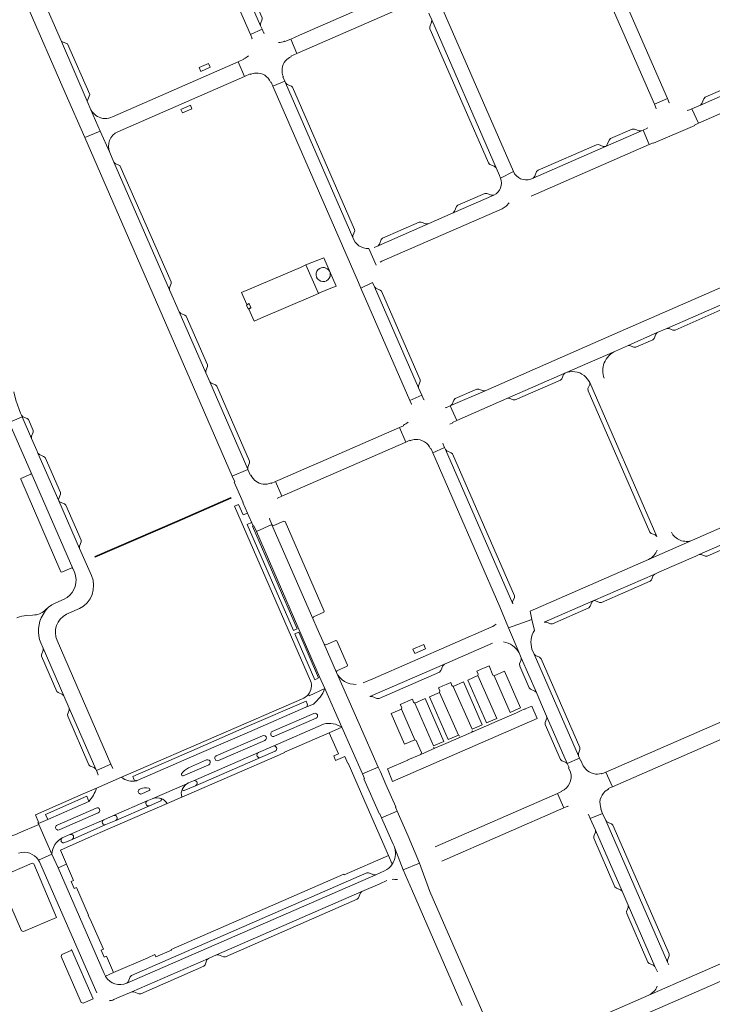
# Model space of a CAD drawing. Header units: metres. Extents: x 166325 to 190320, y 381923 to 404576.
# Tile 340 of 656: x 175298 to 175560, y 387987 to 388359. Entities that reach past the tile are written whole.
import ezdxf

# ---------------------------------------------------------------- set-up
doc = ezdxf.new("R2010")
doc.units = ezdxf.units.M
for name, color, linetype, lineweight in [('B-WE-VH-VERHARDING_ASFALT-GV', 8, 'Continuous', 18), ('B-WE-VH-VERHARDING_BETON-GV', 8, 'Continuous', 18), ('B-WE-VH-VERHARDING_BETONSTRAATSTEEN-GV', 8, 'Continuous', 18), ('B-WE-VH-VERHARDING_STRAATBAKSTEEN-GV', 8, 'Continuous', 18)]:
    doc.layers.add(name, color=color, linetype=linetype, lineweight=lineweight)

msp = doc.modelspace()

# ---------------------------------------------------------------- linework, layer by layer
at = {"layer": 'B-WE-VH-VERHARDING_ASFALT-GV', "flags": 128}
for points in [[(175504.884, 388390.696), (175518.952, 388396.856), (175571.812, 388419.899), (175569.388, 388425.385), (175403.918, 388353.18), (175400.559, 388351.711), (175402.906, 388346.211), (175403.78, 388346.598), (175444.821, 388364.535), (175459.96, 388371.117)], [(175313.995, 388350.744), (175306.822, 388367.238), (175300.915, 388364.657), (175315.414, 388331.462), (175322.801, 388314.526), (175328.674, 388316.985), (175325.164, 388325.058), (175323.773, 388328.256)], [(175354.856, 388257.056), (175333.829, 388305.229), (175332.229, 388308.903), (175328.674, 388316.985), (175322.801, 388314.526), (175363.888, 388220.335), (175378.479, 388186.795), (175384.405, 388189.262), (175384.362, 388189.358), (175369.973, 388222.403), (175368.503, 388225.738), (175358.468, 388248.744)], [(175406.321, 388266.451), (175405.585, 388266.137), (175404.231, 388265.559), (175381.998, 388256.066), (175383.977, 388251.6), (175384.759, 388251.958), (175384.86, 388251.768), (175385.458, 388250.366), (175385.548, 388250.168), (175384.77, 388249.829), (175386.821, 388245.312), (175389.307, 388246.379), (175409.059, 388254.86), (175411.024, 388255.704)], [(175432.177, 388258.191), (175431.478, 388259.83), (175427.095, 388257.745), (175445.597, 388215.325), (175450.03, 388217.295), (175448.79, 388220.086)], [(175444.034, 388199.599), (175441.661, 388205.116), (175409.981, 388191.336), (175408.452, 388190.671), (175396.596, 388185.514), (175394.789, 388184.728), (175397.179, 388179.179)], [(175413.167, 388123.335), (175410.552, 388129.328), (175408.924, 388133.058), (175393.501, 388168.404), (175393.469, 388168.475), (175387.609, 388165.828), (175411.498, 388111.082), (175413.476, 388106.584), (175419.899, 388091.982), (175427.644, 388074.372), (175433.604, 388076.985), (175426.369, 388093.308), (175417.807, 388112.649)], [(175481.344, 388113.116), (175477.41, 388111.367), (175483.45, 388097.565), (175485.375, 388098.4), (175487.382, 388099.271)], [(175471.285, 388111.478), (175467.434, 388109.801), (175474.517, 388093.641), (175478.361, 388095.316)], [(175465.783, 388109.082), (175461.921, 388107.38), (175469.038, 388091.24), (175472.882, 388092.952)], [(175451.328, 388102.792), (175447.468, 388101.109), (175454.539, 388084.936), (175458.385, 388086.629)], [(175456.805, 388105.166), (175452.965, 388103.49), (175460.051, 388087.338), (175463.892, 388089.009)], [(175442.373, 388098.883), (175438.496, 388097.198), (175443.535, 388085.613), (175447.487, 388087.286)], [(175444.899, 388050.889), (175440.78, 388060.352), (175434.912, 388057.8), (175439.283, 388047.842), (175439.62, 388047.102), (175439.873, 388046.329), (175443.033, 388038.234), (175449.168, 388040.671)], [(175303.587, 388040.469), (175302.953, 388040.719), (175290.596, 388035.397), (175290.363, 388034.734), (175298.968, 388015.182), (175299.628, 388014.918), (175312.19, 388020.27)]]:
    msp.add_lwpolyline(points, close=True, dxfattribs=at)
for points in [[(175366.571, 388396.493), (175385.334, 388353.492), (175389.778, 388355.418), (175389.196, 388356.716), (175372.553, 388394.863)], [(175511.438, 388387.888), (175512.296, 388385.919), (175537.912, 388327.133), (175542.786, 388329.252), (175516.276, 388390.012)], [(175452.718, 388361.528), (175453.023, 388360.818), (175453.827, 388358.941), (175478.126, 388303.106), (175479.389, 388300.201), (175479.793, 388299.273), (175484.635, 388301.69), (175457.314, 388364.495)], [(175606.387, 388349.215), (175599.779, 388346.287), (175585.355, 388339.966), (175585.31, 388339.947), (175555.251, 388326.809), (175552.054, 388325.406), (175554.491, 388319.929), (175608.529, 388343.531)], [(175383.123, 388337.595), (175380.698, 388343.102), (175333.263, 388322.371), (175332.602, 388322.082)], [(175335.301, 388316.761), (175383.123, 388337.595)], [(175398.601, 388335.154), (175398.295, 388335.869), (175393.855, 388333.937), (175426.168, 388259.871), (175427.095, 388257.745), (175431.478, 388259.83)], [(175424.065, 388276.869), (175398.601, 388335.154)], [(175543.643, 388327.776), (175543.488, 388327.706), (175542.786, 388329.252), (175537.912, 388327.133), (175538.592, 388325.549), (175538.422, 388325.478)], [(175325.164, 388325.058), (175328.674, 388316.985), (175332.229, 388308.903)], [(175535.198, 388318.269), (175535.25, 388318.117), (175533.606, 388317.363), (175535.969, 388311.863), (175537.526, 388312.514), (175537.594, 388312.364), (175553.137, 388319.113), (175553.067, 388319.278), (175554.491, 388319.929), (175552.054, 388325.406)], [(175552.054, 388325.406), (175550.477, 388324.725), (175550.387, 388324.888)], [(175535.969, 388311.863), (175533.606, 388317.363), (175532.973, 388317.09), (175519.475, 388311.198), (175519.453, 388311.189), (175492.128, 388299.259), (175491.205, 388298.872)], [(175491.318, 388292.4), (175535.969, 388311.863)], [(175484.635, 388301.69), (175479.793, 388299.273)], [(175477.262, 388292.784), (175461.884, 388286.088), (175452.466, 388281.983), (175433.539, 388273.677), (175432.133, 388273.087)], [(175434.295, 388267.52), (175435.041, 388267.845), (175480.388, 388287.607), (175481.977, 388288.597), (175483.104, 388289.915)], [(175629.506, 388287.066), (175573.379, 388262.471), (175523.01, 388240.466), (175473.957, 388218.972), (175461.019, 388213.376), (175460.793, 388213.281), (175463.263, 388207.785), (175482.232, 388216.103), (175504.11, 388225.687), (175523.159, 388233.986), (175527.765, 388236.002), (175538.968, 388240.926), (175542.632, 388242.523), (175564.5, 388252.079)], [(175432.785, 388266.412), (175430.062, 388272.638)], [(175523.159, 388233.986), (175504.11, 388225.687)], [(175513.461, 388222.069), (175538.806, 388164.051)], [(175312.982, 388177.478), (175312.976, 388177.491), (175305.153, 388195.464), (175304.735, 388196.405), (175302.703, 388200.981), (175299.15, 388209.117), (175294.254, 388206.961), (175302.575, 388188.032), (175318.338, 388151.929), (175318.959, 388150.499), (175319.194, 388149.825), (175319.368, 388149.132)], [(175458.997, 388196.818), (175458.685, 388197.539), (175454.26, 388195.593), (175479.594, 388137.487), (175482.859, 388129.527), (175491.65, 388132.713), (175490.929, 388135.786)], [(175484.405, 388138.523), (175458.997, 388196.818)], [(175553.525, 388156.608), (175554.758, 388157.147), (175573.245, 388165.303), (175573.254, 388165.307), (175596.354, 388175.407), (175593.956, 388180.852), (175552.292, 388162.557), (175535.697, 388155.346), (175490.929, 388135.786), (175491.65, 388132.713), (175492.635, 388128.517)], [(175325.352, 388149.249), (175320.866, 388159.501), (175312.982, 388177.478)], [(175535.697, 388155.346), (175552.292, 388162.557)], [(175496.329, 388131.674), (175514.804, 388139.726), (175514.826, 388139.735), (175538.004, 388149.829), (175539.833, 388150.628), (175553.525, 388156.608)], [(175690.223, 388149.426), (175632.512, 388124.262), (175519.608, 388075.066), (175522.042, 388069.54), (175563.24, 388087.523), (175583.122, 388096.205), (175623.455, 388113.778)], [(175315, 388140.296), (175311.866, 388138.896), (175310.432, 388138.218), (175309.145, 388137.289), (175307.963, 388136.028), (175307.054, 388134.558)], [(175315.874, 388134.622), (175316.793, 388135.022), (175319.963, 388136.402), (175320.782, 388136.758)], [(175486.792, 388120.069), (175482.859, 388129.527), (175479.594, 388137.487)], [(175492.635, 388128.517), (175491.65, 388132.713), (175482.859, 388129.527), (175486.792, 388120.069), (175487.613, 388118.263), (175493.336, 388105.122), (175494.932, 388101.464), (175497.211, 388096.236), (175504.907, 388078.295), (175509.579, 388080.365), (175509.196, 388081.244), (175492.471, 388119.608)], [(175476.49, 388129.861), (175431.597, 388110.312), (175427.884, 388108.718)], [(175306.224, 388123.811), (175307.082, 388121.854), (175314.957, 388103.839), (175316.966, 388099.246), (175326.995, 388076.204), (175327.227, 388075.655), (175332.687, 388078.047), (175312.346, 388124.766)], [(175430.504, 388103.582), (175458.595, 388115.771), (175476.785, 388123.698)], [(175492.471, 388119.608), (175491.656, 388121.426)], [(175477.41, 388111.367), (175476.935, 388111.714), (175475.452, 388115.136), (175473.766, 388114.409), (175472.527, 388113.874), (175470.859, 388113.155), (175471.387, 388112.042), (175471.285, 388111.478), (175478.361, 388095.316), (175478.379, 388095.324)], [(175417.807, 388112.649), (175426.369, 388093.308)], [(175483.45, 388097.565), (175477.41, 388111.367)], [(175461.921, 388107.38), (175461.425, 388107.713), (175461.013, 388108.867), (175459.285, 388108.111), (175458.064, 388107.577), (175456.389, 388106.845), (175456.916, 388105.765), (175456.805, 388105.166), (175463.892, 388089.009)], [(175469.038, 388091.24), (175461.921, 388107.38)], [(175447.468, 388101.109), (175446.964, 388101.446), (175446.519, 388102.559), (175444.841, 388101.825), (175443.608, 388101.285), (175441.923, 388100.547), (175442.47, 388099.459), (175442.373, 388098.883), (175447.487, 388087.286), (175447.959, 388086.997), (175448.734, 388085.214), (175449.93, 388082.464), (175449.711, 388081.768), (175455.044, 388084.091)], [(175454.539, 388084.936), (175447.468, 388101.109)], [(175478.564, 388094.336), (175484.009, 388096.707)], [(175464.097, 388088.034), (175469.576, 388090.421)], [(175503.703, 388061.549), (175501.306, 388067.059), (175455.16, 388046.884)], [(175457.612, 388041.424), (175503.703, 388061.549)], [(175519.498, 388056.761), (175518.323, 388059.496), (175513.704, 388057.508), (175515.623, 388053.133), (175525.706, 388030.084), (175527.986, 388024.808), (175538.09, 388001.747), (175539.005, 387999.663)], [(175305.315, 388041.852), (175310.422, 388044.164), (175305.476, 388055.347), (175297.759, 388051.982), (175296.747, 388051.508), (175294.16, 388050.71)], [(175543.295, 388002.3), (175542.843, 388003.307), (175519.498, 388056.761)], [(175444.899, 388050.889), (175449.168, 388040.671), (175453.131, 388030.025)], [(175446.524, 388030.165), (175443.033, 388038.234), (175439.873, 388046.329)], [(175330.692, 387997.91), (175330.618, 387998.065), (175330.108, 387999.127), (175312.73, 388038.954), (175310.422, 388044.164), (175305.315, 388041.852), (175305.506, 388041.531), (175305.679, 388041.2), (175327.336, 387991.775)], [(175478.261, 387972.387), (175453.131, 388030.025), (175449.168, 388040.671), (175443.033, 388038.234), (175446.524, 388030.165), (175465.316, 387987.003)], [(175436.023, 388037.78), (175432.714, 388036.309), (175338.666, 387995.383)], [(175333.831, 387989.206), (175334.971, 387989.707), (175340.544, 387992.156), (175369.518, 388004.784), (175372.579, 388006.14), (175427.475, 388030.037), (175434.212, 388032.973)], [(175434.212, 388032.973), (175436.915, 388034.151)], [(175558.719, 387994.319), (175561.014, 387995.321), (175579.063, 388003.198), (175579.117, 388003.222), (175596.849, 388010.726), (175594.363, 388016.443), (175553.091, 387998.411), (175535.74, 387990.84), (175487.738, 387969.857)], [(175535.74, 387990.84), (175553.091, 387998.411)], [(175490.708, 387964.671), (175491.273, 387964.914), (175498.275, 387967.931), (175500.042, 387968.702), (175513, 387974.36), (175514.783, 387975.138), (175528.438, 387981.099), (175530.186, 387981.863), (175558.719, 387994.319)]]:
    msp.add_lwpolyline(points, dxfattribs=at)
at = {"layer": 'B-WE-VH-VERHARDING_ASFALT-GV'}
for points in [[(175329.63, 388321.784, -0.2449614), (175325.164, 388325.058)], [(175332.602, 388322.082, -0.1265241), (175329.63, 388321.784)], [(175332.229, 388308.903, -0.4090673), (175335.301, 388316.761)], [(175479.793, 388299.273, -0.4033588), (175477.262, 388292.784)], [(175491.205, 388298.872, -0.3883991), (175484.635, 388301.69)], [(175430.062, 388272.638, -0.3376479), (175424.065, 388276.869)], [(175518.975, 388229.476, -0.1914033), (175523.159, 388233.986)], [(175518.888, 388223.694, -0.1790049), (175518.975, 388229.476)], [(175504.11, 388225.687, -0.2720483), (175511.357, 388224.722)], [(175511.357, 388224.722, -0.1191823), (175513.461, 388222.069)], [(175547.581, 388162.618, -0.1774535), (175544.293, 388165.608)], [(175552.292, 388162.557, -0.1887059), (175547.581, 388162.618)], [(175538.971, 388158.889, -0.1896727), (175535.697, 388155.346)], [(175319.368, 388149.132, -0.3430072), (175315, 388140.296)], [(175320.782, 388136.758, 0.4011709), (175325.352, 388149.249)], [(175307.054, 388134.558, 0.2373731), (175306.224, 388123.811)], [(175312.346, 388124.766, -0.3944281), (175315.874, 388134.622)], [(175478.127, 388130.964, -0.0828362), (175476.49, 388129.861)], [(175491.656, 388121.426, -0.2212737), (175492.635, 388128.517)], [(175480.901, 388124.213, -0.2406722), (175486.792, 388120.069)], [(175425.267, 388108.175, -0.2964789), (175417.807, 388112.649)], [(175469.576, 388090.421, -0.4084996), (175468.931, 388090.68)], [(175463.892, 388089.009, -0.3088059), (175464.367, 388088.674)], [(175455.044, 388084.091, -0.369016), (175454.452, 388084.403)], [(175439.873, 388046.329, -0.2144079), (175438.906, 388040.336)], [(175297.849, 388044.545, -0.3407725), (175305.315, 388041.852)], [(175438.895, 388034.587, -0.066132), (175440.921, 388034.491)], [(175338.666, 387995.383, -0.3711569), (175330.692, 387997.91)], [(175538.984, 387994.27, -0.1774007), (175535.74, 387990.84)], [(175331.987, 387988.817, 0.094802), (175333.831, 387989.206)]]:
    msp.add_lwpolyline(points, format="xyb", dxfattribs=at)
at = {"layer": 'B-WE-VH-VERHARDING_BETON-GV', "flags": 128}
for points in [[(175370.193, 388341.113), (175369.583, 388342.46), (175366.005, 388340.925), (175366.603, 388339.524)], [(175362.674, 388326.723), (175359.087, 388325.176), (175359.685, 388323.809), (175363.269, 388325.334)], [(175384.86, 388251.768), (175383.876, 388251.324), (175384.461, 388249.935), (175385.458, 388250.366)], [(175450.782, 388123.266), (175446.688, 388121.5), (175447.452, 388119.816), (175451.508, 388121.587)]]:
    msp.add_lwpolyline(points, close=True, dxfattribs=at)
at = {"layer": 'B-WE-VH-VERHARDING_BETONSTRAATSTEEN-GV', "flags": 128}
for points in [[(175373.113, 388394.332), (175372.553, 388394.863), (175389.196, 388356.716), (175389.208, 388357.495), (175389.855, 388359.166), (175389.828, 388359.772), (175375.21, 388393.245), (175374.745, 388393.72)], [(175453.827, 388358.941), (175453.775, 388358.03), (175453.149, 388356.289), (175453.164, 388355.518), (175453.745, 388354.186), (175475.204, 388304.962), (175475.51, 388304.656), (175475.744, 388304.422), (175477.45, 388303.71), (175478.126, 388303.106)], [(175313.995, 388350.744), (175323.773, 388328.256), (175324.672, 388330.768), (175316.331, 388349.891)], [(175399.175, 388334.592), (175398.601, 388335.154), (175424.065, 388276.869), (175424.054, 388277.642), (175424.727, 388279.306), (175424.704, 388279.905), (175401.28, 388333.52), (175400.83, 388333.95)], [(175334.412, 388304.669), (175333.829, 388305.229), (175354.856, 388257.056), (175354.858, 388257.851), (175355.49, 388259.489), (175355.477, 388260.091), (175336.022, 388304.034)], [(175477.262, 388292.784), (175476.371, 388292.809), (175474.589, 388293.438), (175473.837, 388293.406), (175463.701, 388289.023), (175463.191, 388288.468), (175462.466, 388286.769), (175461.884, 388286.088)], [(175452.466, 388281.983), (175451.588, 388281.995), (175449.825, 388282.648), (175449.068, 388282.604), (175435.281, 388276.624), (175434.757, 388276.09), (175434.053, 388274.355), (175433.539, 388273.677)], [(175413.088, 388269.209), (175406.321, 388266.451), (175411.024, 388255.704), (175411.142, 388255.755), (175414.42, 388257.162), (175417.736, 388258.499)], [(175432.776, 388257.648), (175432.177, 388258.191), (175448.79, 388220.086), (175448.811, 388220.893), (175449.475, 388222.529), (175449.44, 388223.126), (175434.852, 388256.612), (175434.398, 388257.003)], [(175563.886, 388251.502), (175564.5, 388252.079), (175542.632, 388242.523), (175543.448, 388242.509), (175544.898, 388241.871), (175545.682, 388241.877), (175562.767, 388249.37), (175563.298, 388249.95)], [(175359.057, 388248.198), (175358.468, 388248.744), (175368.503, 388225.738), (175368.507, 388226.546), (175369.15, 388228.177), (175369.133, 388228.818), (175361.147, 388247.146), (175360.648, 388247.514)], [(175538.43, 388240.334), (175538.968, 388240.926), (175527.765, 388236.002), (175528.555, 388236.015), (175530.091, 388235.382), (175530.865, 388235.394), (175537.267, 388238.187), (175537.804, 388238.736)], [(175503.573, 388225.109), (175504.11, 388225.687), (175482.232, 388216.103), (175483.063, 388216.131), (175484.588, 388215.505), (175485.353, 388215.508), (175502.463, 388222.999), (175502.964, 388223.539)], [(175370.527, 388221.858), (175369.973, 388222.403), (175384.362, 388189.358), (175384.4, 388190.121), (175385.046, 388191.771), (175385.02, 388192.384), (175372.639, 388220.759), (175372.192, 388221.182)], [(175513.461, 388222.069), (175513.456, 388221.295), (175512.801, 388219.794), (175512.841, 388218.999), (175536.123, 388165.617), (175536.691, 388165.108), (175538.221, 388164.578), (175538.806, 388164.051)], [(175473.957, 388218.972), (175473.184, 388219.011), (175471.642, 388219.633), (175470.868, 388219.641), (175462.616, 388216.022), (175462.128, 388215.492), (175461.542, 388213.942), (175461.019, 388213.376)], [(175301.552, 388208.105), (175301.088, 388208.553), (175299.468, 388209.192), (175298.871, 388209.755), (175299.15, 388209.117), (175302.703, 388200.981), (175302.71, 388201.797), (175303.344, 388203.409), (175303.339, 388204.053)], [(175459.559, 388196.285), (175458.997, 388196.818), (175484.405, 388138.523), (175484.37, 388139.315), (175485.028, 388140.967), (175485.049, 388141.547), (175461.654, 388195.179), (175461.207, 388195.601)], [(175302.575, 388188.032), (175302.461, 388187.482), (175298.714, 388185.818), (175298.625, 388185.566), (175313.812, 388150.661), (175314.092, 388150.558), (175317.875, 388152.218), (175318.338, 388151.929)], [(175357.677, 388169.579), (175378.12, 388178.45), (175378.009, 388178.738), (175357.522, 388169.826), (175326.618, 388156.41), (175326.738, 388156.151)], [(175384.164, 388168.523), (175385.779, 388169.221), (175386.367, 388167.954), (175386.201, 388167.879), (175403.055, 388129.189), (175401.597, 388128.566)], [(175403.64, 388127.844), (175411.122, 388110.592), (175409.654, 388109.953), (175402.144, 388127.31)], [(175307.082, 388121.854), (175307.103, 388121.044), (175306.46, 388119.378), (175306.467, 388118.77), (175312.245, 388105.488), (175312.754, 388105.059), (175314.364, 388104.402), (175314.957, 388103.839)], [(175487.613, 388118.263), (175487.613, 388117.458), (175487.02, 388115.876), (175487.029, 388115.077), (175490.633, 388106.834), (175491.166, 388106.32), (175492.75, 388105.674), (175493.336, 388105.122)], [(175493.036, 388119.043), (175492.471, 388119.608), (175509.196, 388081.244), (175509.178, 388082.061), (175509.77, 388083.644), (175509.721, 388084.415), (175495.132, 388117.875), (175494.569, 388118.395)], [(175458.016, 388115.159), (175458.595, 388115.771), (175430.504, 388103.582), (175431.314, 388103.594), (175433.147, 388102.894), (175433.924, 388102.901), (175456.731, 388112.799), (175457.265, 388113.362)], [(175316.966, 388099.246), (175316.956, 388098.472), (175316.339, 388096.825), (175316.36, 388096.164), (175324.292, 388077.864), (175324.798, 388077.319), (175326.401, 388076.765), (175326.995, 388076.204)], [(175497.211, 388096.236), (175497.237, 388095.446), (175496.608, 388093.839), (175496.638, 388093.085), (175502.443, 388079.802), (175502.989, 388079.276), (175504.535, 388078.656), (175504.907, 388078.295)], [(175433.604, 388076.985), (175427.644, 388074.372), (175428.386, 388072.665), (175428.223, 388072.581), (175434.061, 388059.23), (175434.24, 388059.329), (175434.912, 388057.8), (175440.78, 388060.352), (175440.108, 388061.897), (175440.262, 388061.965), (175436.509, 388070.432), (175434.428, 388075.126)], [(175520.108, 388056.192), (175519.498, 388056.761), (175542.843, 388003.307), (175542.801, 388004.124), (175543.45, 388005.681), (175543.421, 388006.444), (175522.219, 388055.029), (175521.651, 388055.547)], [(175515.623, 388053.133), (175515.612, 388052.364), (175515.036, 388050.87), (175515.05, 388050.12), (175522.995, 388031.784), (175523.566, 388031.232), (175525.115, 388030.631), (175525.706, 388030.084)], [(175432.714, 388036.309), (175431.952, 388036.333), (175429.957, 388037.068), (175429.309, 388037.027), (175340.464, 387998.33), (175339.938, 387997.803), (175339.22, 387995.951), (175338.666, 387995.383)], [(175527.986, 388024.808), (175527.991, 388024.013), (175527.402, 388022.436), (175527.435, 388021.707), (175535.417, 388003.393), (175535.961, 388002.85), (175537.501, 388002.26), (175538.09, 388001.747)]]:
    msp.add_lwpolyline(points, close=True, dxfattribs=at)
for points in [[(175390.645, 388353.978), (175390.459, 388353.9), (175389.778, 388355.418), (175385.334, 388353.492), (175386.018, 388351.923), (175385.828, 388351.854)], [(175402.906, 388346.211), (175400.559, 388351.711), (175398.346, 388350.745), (175398.26, 388350.926)], [(175382.854, 388344.229), (175382.923, 388344.074), (175380.698, 388343.102), (175383.123, 388337.595), (175385.323, 388338.553), (175385.393, 388338.377)], [(175400.766, 388345.063), (175400.667, 388345.217), (175402.906, 388346.211)], [(175584.46, 388339.993), (175582.666, 388340.619), (175581.898, 388340.56), (175557.092, 388329.739), (175556.55, 388329.217), (175555.807, 388327.45), (175555.251, 388326.809), (175585.31, 388339.947)], [(175392.996, 388335.39), (175393.184, 388335.469), (175393.855, 388333.937), (175398.295, 388335.869), (175397.628, 388337.416), (175397.812, 388337.485)], [(175532.973, 388317.09), (175532.094, 388317.099), (175530.334, 388317.763), (175529.563, 388317.749), (175521.315, 388314.142), (175520.795, 388313.597), (175520.051, 388311.883)], [(175519.475, 388311.198), (175532.973, 388317.09)], [(175518.582, 388311.22), (175516.802, 388311.865), (175516.051, 388311.832), (175493.973, 388302.195), (175493.43, 388301.677), (175492.698, 388299.919), (175492.128, 388299.259), (175519.453, 388311.189)], [(175293.558, 388208.544), (175294.254, 388206.961), (175299.15, 388209.117), (175298.871, 388209.755), (175298.531, 388210.569), (175297.988, 388211.868), (175296.808, 388215.472), (175296.001, 388218.61)], [(175450.953, 388215.676), (175450.785, 388215.595), (175450.03, 388217.295), (175445.597, 388215.325), (175446.184, 388213.979), (175446.014, 388213.906)], [(175463.263, 388207.785), (175460.793, 388213.281), (175459.181, 388212.605), (175459.105, 388212.759)], [(175443.127, 388205.979), (175443.204, 388205.787), (175441.661, 388205.116), (175444.034, 388199.599), (175445.601, 388200.282), (175445.672, 388200.096)], [(175460.603, 388206.359), (175461.73, 388206.901), (175461.64, 388207.073), (175463.263, 388207.785)], [(175453.394, 388197.055), (175453.597, 388197.114), (175454.26, 388195.593), (175458.685, 388197.539), (175458.018, 388199.083), (175458.179, 388199.131)], [(175307.839, 388193.805), (175307.279, 388194.203), (175305.707, 388194.894), (175305.153, 388195.464), (175312.976, 388177.491)], [(175312.958, 388178.296), (175313.604, 388179.925), (175313.591, 388180.553), (175307.839, 388193.805)], [(175385.576, 388187.123), (175385.395, 388187.036), (175384.405, 388189.262), (175378.479, 388186.795), (175379.438, 388184.589), (175379.274, 388184.501), (175382.625, 388176.793), (175382.535, 388176.785), (175384.243, 388172.85), (175386.367, 388167.954), (175386.637, 388168.056), (175387.609, 388165.828), (175393.469, 388168.475), (175392.507, 388170.68), (175392.663, 388170.783)], [(175397.179, 388179.179), (175394.789, 388184.728), (175393.234, 388184.051), (175393.158, 388184.229)], [(175312.982, 388177.478), (175320.866, 388159.501), (175320.814, 388160.334), (175321.432, 388161.987), (175321.466, 388162.568), (175315.668, 388175.853)], [(175315.668, 388175.853), (175315.212, 388176.309), (175313.577, 388176.909)], [(175386.367, 388167.954), (175384.243, 388172.85), (175382.657, 388172.111), (175380.919, 388176.071), (175379.347, 388175.448), (175408.103, 388109.517)], [(175395.707, 388178.341), (175395.634, 388178.505), (175397.179, 388179.179)], [(175407.263, 388104.446), (175407.528, 388103.922), (175413.476, 388106.584), (175411.498, 388111.082), (175387.609, 388165.828), (175386.637, 388168.056), (175386.367, 388167.954)], [(175573.245, 388165.303), (175554.758, 388157.147), (175555.506, 388157.168), (175557.05, 388156.544), (175557.831, 388156.553), (175571.565, 388162.585)], [(175536.243, 388147.119), (175536.762, 388147.664), (175537.435, 388149.248), (175538.004, 388149.829), (175514.826, 388139.735)], [(175515.622, 388139.719), (175517.169, 388139.117), (175517.951, 388139.115), (175536.243, 388147.119)], [(175514.804, 388139.726), (175496.329, 388131.674), (175497.12, 388131.683), (175498.668, 388131.073), (175499.417, 388131.087), (175513.186, 388137.093)], [(175513.186, 388137.093), (175513.699, 388137.648), (175514.282, 388139.179)], [(175307.054, 388134.558), (175307.963, 388136.028), (175309.145, 388137.289), (175308.023, 388136.334)], [(175304.019, 388134.367), (175303.044, 388134.316), (175300.627, 388134.19), (175299.983, 388134.088), (175299.042, 388133.885), (175298.115, 388133.62), (175297.147, 388133.277)], [(175428.223, 388072.581), (175428.386, 388072.665), (175427.644, 388074.372), (175419.899, 388091.982), (175415.099, 388089.871), (175418.558, 388081.939), (175416.798, 388081.171), (175417.537, 388079.476), (175421.048, 388081.006), (175422.195, 388078.376), (175422.278, 388078.412), (175429.472, 388061.914), (175437.451, 388043.616), (175438.906, 388040.336)], [(175511.041, 388077.477), (175510.167, 388079.518), (175509.981, 388079.446), (175509.579, 388080.365), (175504.907, 388078.295), (175505.087, 388078.121), (175505.68, 388076.794), (175505.525, 388076.703), (175506.212, 388075.065)], [(175333.454, 388076.518), (175333.363, 388076.496), (175332.687, 388078.047), (175327.227, 388075.655), (175327.92, 388074.017), (175327.724, 388073.993)], [(175439.873, 388046.329), (175439.62, 388047.102), (175439.283, 388047.842), (175434.912, 388057.8), (175434.24, 388059.329), (175434.061, 388059.23), (175428.223, 388072.581)], [(175522.042, 388069.54), (175519.608, 388075.066), (175518.05, 388074.387), (175517.985, 388074.565), (175517.228, 388074.389), (175516.454, 388074.315)], [(175519.324, 388067.861), (175519.904, 388068.311), (175520.537, 388068.686), (175520.493, 388068.864), (175522.042, 388069.54)], [(175502.801, 388067.926), (175502.874, 388067.744), (175501.306, 388067.059), (175503.703, 388061.549), (175505.255, 388062.226), (175505.34, 388062.074)], [(175512.853, 388058.995), (175513.03, 388059.046), (175513.704, 388057.508), (175518.323, 388059.496), (175517.655, 388061.051), (175517.824, 388061.13)]]:
    msp.add_lwpolyline(points, dxfattribs=at)
at = {"layer": 'B-WE-VH-VERHARDING_BETONSTRAATSTEEN-GV'}
for points in [[(175398.26, 388350.926, -0.1056635), (175395.94, 388350.421)], [(175384.586, 388345.37, -0.0907984), (175382.854, 388344.229)], [(175397.812, 388337.485, -0.2912881), (175398.611, 388343.485)], [(175398.611, 388343.485, -0.1203433), (175400.766, 388345.063)], [(175385.393, 388338.377, -0.092756), (175387.42, 388338.883)], [(175387.42, 388338.883, -0.3194304), (175392.996, 388335.39)], [(175519.453, 388311.189, -0.2230637), (175518.582, 388311.22)], [(175520.051, 388311.883, -0.2276102), (175519.475, 388311.198)], [(175411.568, 388265.158, -0.4737776), (175415.427, 388263.566)], [(175411.568, 388265.158, 0.6589269), (175411.988, 388260.326)], [(175411.988, 388260.326, 0.6008359), (175415.427, 388263.566)], [(175444.871, 388207.13, -0.0909229), (175443.127, 388205.979)], [(175445.672, 388200.096, -0.091604), (175447.711, 388200.597)], [(175447.711, 388200.597, -0.3183962), (175453.394, 388197.055)], [(175390.166, 388183.766, -0.2649381), (175385.576, 388187.123)], [(175393.158, 388184.229, -0.1340214), (175390.166, 388183.766)], [(175312.976, 388177.491, -0.1917331), (175312.958, 388178.296)], [(175313.577, 388176.909, -0.1975729), (175312.982, 388177.478)], [(175514.282, 388139.179, -0.1970744), (175514.804, 388139.726)], [(175514.826, 388139.735, -0.2082621), (175515.622, 388139.719)], [(175308.023, 388136.334, -0.1681013), (175304.019, 388134.367)], [(175408.103, 388109.517, -0.2639342), (175407.263, 388104.446)], [(175516.454, 388074.315, -0.2870431), (175511.041, 388077.477)], [(175506.212, 388075.065, -0.3886595), (175502.801, 388067.926)], [(175517.824, 388061.13, -0.3252267), (175519.324, 388067.861)]]:
    msp.add_lwpolyline(points, format="xyb", dxfattribs=at)
at = {"layer": 'B-WE-VH-VERHARDING_STRAATBAKSTEEN-GV', "flags": 128}
for points in [[(175393.501, 388168.404), (175408.924, 388133.058), (175409.142, 388133.666), (175413.018, 388135.379), (175413.178, 388135.754), (175398.437, 388169.64), (175398.028, 388169.828), (175394.165, 388168.139)], [(175417.65, 388124.724), (175413.811, 388123.062), (175413.167, 388123.335), (175417.807, 388112.649), (175418.049, 388113.325), (175421.91, 388115.025), (175422.068, 388115.416), (175418, 388124.624)], [(175493.616, 388095.343), (175491.611, 388100.018), (175489.119, 388098.933), (175489.02, 388098.89), (175488.513, 388098.669), (175487.896, 388098.4), (175485.776, 388097.477), (175484.009, 388096.707), (175478.564, 388094.336), (175469.576, 388090.421), (175464.097, 388088.034), (175459.975, 388086.239), (175455.044, 388084.091), (175449.711, 388081.768), (175444.839, 388079.659), (175444.735, 388079.614), (175437.062, 388076.292), (175439.065, 388071.546)], [(175324.406, 388064.023), (175323.58, 388066.002), (175307.983, 388059.126), (175308.806, 388057.18)], [(175315.892, 388040.322), (175312.73, 388038.954), (175330.108, 387999.127), (175330.618, 387998.065), (175333.721, 387999.42), (175331.02, 388005.605), (175330.104, 388005.205), (175328.943, 388007.863), (175329.86, 388008.263), (175325.409, 388018.453), (175325.317, 388018.413), (175324.157, 388021.071), (175324.248, 388021.111), (175319.709, 388031.503), (175318.793, 388031.103), (175317.632, 388033.76), (175318.558, 388034.165)], [(175425.682, 388027.065), (175426.227, 388027.602), (175426.966, 388029.479), (175427.475, 388030.037), (175372.579, 388006.14), (175373.362, 388006.144), (175375.227, 388005.41), (175375.982, 388005.377)], [(175317.843, 388008.177), (175317.639, 388007.704), (175314.187, 388006.189), (175313.921, 388005.519), (175321.108, 387989.057), (175321.514, 387988.127), (175322.18, 387987.897), (175325.956, 387989.513)], [(175367.723, 388001.805), (175368.247, 388002.373), (175368.946, 388004.218), (175369.518, 388004.784), (175340.544, 387992.156), (175341.328, 387992.154), (175343.189, 387991.419), (175343.946, 387991.436)]]:
    msp.add_lwpolyline(points, close=True, dxfattribs=at)
for points in [[(175413.476, 388106.584), (175407.528, 388103.922), (175407.263, 388104.446)], [(175419.899, 388091.982), (175413.476, 388106.584)], [(175405.516, 388103.024), (175339.308, 388074.284), (175336.739, 388073.106)], [(175384.187, 388092.23), (175406.347, 388101.858), (175406.785, 388100.831)], [(175409.124, 388100.765), (175406.297, 388099.538), (175384.983, 388090.288), (175366.044, 388082.069), (175342.659, 388071.917), (175342.486, 388071.865), (175342.328, 388071.834)], [(175406.297, 388099.538), (175409.124, 388100.765)], [(175393.606, 388090.399), (175393.629, 388090.405), (175409.295, 388097.167)], [(175410.136, 388095.373), (175394.477, 388088.609)], [(175341.353, 388072.439), (175340.942, 388073.441), (175365.212, 388083.986), (175384.187, 388092.23)], [(175361.325, 388070.594), (175362.027, 388070.987), (175363.849, 388071.8), (175388.396, 388082.445), (175393.921, 388084.86), (175412.967, 388093.186)], [(175412.967, 388093.186), (175393.921, 388084.86)], [(175396.33, 388081.648), (175398.217, 388082.501), (175398.192, 388082.56), (175415.076, 388089.923), (175415.099, 388089.871), (175419.899, 388091.982)], [(175372.469, 388081.256), (175389.953, 388088.828)], [(175390.818, 388087.033), (175373.358, 388079.487)], [(175359.475, 388065.668), (175360.346, 388066.027), (175396.33, 388081.648)], [(175394.736, 388083.007), (175389.193, 388080.601), (175364.62, 388069.949), (175360.344, 388068.096)], [(175361.95, 388076.642), (175361.998, 388076.661), (175368.807, 388079.656)], [(175388.396, 388082.445), (175363.849, 388071.8)], [(175364.863, 388070.098), (175364.62, 388069.949), (175389.193, 388080.601)], [(175369.626, 388077.852), (175360.011, 388073.694)], [(175336.739, 388073.106), (175327.281, 388068.983)], [(175327.281, 388068.983), (175322.213, 388066.844), (175304.156, 388058.999), (175305.364, 388056.206), (175305.149, 388056.115), (175305.339, 388055.659), (175308.806, 388057.18), (175307.983, 388059.126), (175323.58, 388066.002), (175324.406, 388064.023)], [(175314.306, 388050.239), (175317.234, 388051.518), (175329.995, 388057.061), (175333.687, 388058.673), (175346.36, 388064.192), (175348.268, 388065.02), (175361.325, 388070.594)], [(175343.591, 388068.697), (175344.114, 388068.866), (175344.59, 388068.989), (175345.363, 388069.098), (175346.169, 388069.096), (175346.946, 388069.006)], [(175347.362, 388068.635), (175347.376, 388068.438), (175347.376, 388068.427)], [(175359.704, 388068.793), (175360.18, 388069.459), (175360.74, 388070.096), (175361.325, 388070.594), (175348.268, 388065.02), (175348.997, 388065.257), (175350.233, 388065.418), (175351.007, 388065.299), (175351.578, 388065.147)], [(175347.179, 388068.101), (175347.172, 388068.099), (175344.416, 388066.889)], [(175353.926, 388063.254), (175359.475, 388065.668)], [(175324.406, 388064.023), (175308.806, 388057.18), (175305.339, 388055.659), (175305.476, 388055.347), (175310.422, 388044.164)], [(175310.422, 388044.164), (175312.73, 388038.954), (175315.892, 388040.322), (175313.595, 388045.629), (175325.192, 388050.767), (175328.601, 388052.235), (175353.926, 388063.254)], [(175312.413, 388055.094), (175327.11, 388061.529)], [(175351.546, 388064.27), (175347.23, 388062.385), (175334.505, 388056.851), (175330.807, 388055.244), (175318.025, 388049.696), (175315.25, 388048.485)], [(175346.36, 388064.192), (175333.687, 388058.673)], [(175334.505, 388056.851), (175347.23, 388062.385)], [(175327.907, 388059.684), (175313.207, 388053.29)], [(175329.995, 388057.061), (175317.234, 388051.518)], [(175318.025, 388049.696), (175330.807, 388055.244)], [(175438.906, 388040.336), (175437.451, 388043.616), (175420.704, 388036.313), (175420.589, 388036.579), (175355.488, 388008.19), (175355.604, 388007.924), (175349.6, 388005.306), (175349.213, 388006.185), (175346.579, 388005.035), (175333.721, 387999.42), (175330.618, 387998.065), (175330.692, 387997.91)], [(175338.666, 387995.383), (175339.22, 387995.951), (175339.938, 387997.803), (175340.464, 387998.33), (175429.309, 388037.027)], [(175429.309, 388037.027), (175429.957, 388037.068), (175431.952, 388036.333), (175432.714, 388036.309), (175436.023, 388037.78)]]:
    msp.add_lwpolyline(points, dxfattribs=at)
at = {"layer": 'B-WE-VH-VERHARDING_STRAATBAKSTEEN-GV'}
for points in [[(175413.476, 388106.584, -0.1317228), (175409.124, 388100.765)], [(175407.263, 388104.446, -0.1063567), (175405.516, 388103.024)], [(175406.785, 388100.831, -0.4156913), (175406.297, 388099.538)], [(175409.295, 388097.167, -1.0269532), (175410.136, 388095.373)], [(175419.899, 388091.982, 0.21889), (175412.967, 388093.186)], [(175389.953, 388088.828, -1.0089783), (175390.818, 388087.033)], [(175394.477, 388088.609, -1.0352161), (175393.606, 388090.399)], [(175393.921, 388084.86, -0.9833225), (175394.736, 388083.007)], [(175368.807, 388079.656, -1.0101967), (175369.626, 388077.852)], [(175373.358, 388079.487, -1.0406826), (175372.469, 388081.256)], [(175389.193, 388080.601, -0.9828857), (175388.396, 388082.445)], [(175359.377, 388074.475, -0.1282065), (175361.95, 388076.642)], [(175342.328, 388071.834, -0.2242393), (175336.739, 388073.106)], [(175342.328, 388071.834, -0.3211113), (175341.353, 388072.439)], [(175360.011, 388073.694, -0.7357727), (175359.377, 388074.475)], [(175327.281, 388068.983, -0.0831445), (175324.406, 388064.023)], [(175344.416, 388066.889, -1.0140063), (175343.591, 388068.697)], [(175346.946, 388069.006, -0.2954849), (175347.362, 388068.635)], [(175347.376, 388068.427, -0.1718491), (175347.179, 388068.101)], [(175359.475, 388065.668, -0.2043834), (175359.704, 388068.793)], [(175360.344, 388068.096, -0.6851841), (175359.704, 388068.793)], [(175363.849, 388071.8, -0.8609129), (175364.863, 388070.098)], [(175351.811, 388064.604, -0.194677), (175351.546, 388064.27)], [(175351.578, 388065.147, -0.1553246), (175353.926, 388063.254)], [(175351.578, 388065.147, -0.3762641), (175351.811, 388064.604)], [(175327.11, 388061.529, -0.9870869), (175327.907, 388059.684)], [(175347.23, 388062.385, -0.9463005), (175346.36, 388064.192)], [(175333.687, 388058.673, -0.9735766), (175334.505, 388056.851)], [(175313.207, 388053.29, -1.0268968), (175312.413, 388055.094)], [(175330.807, 388055.244, -0.9578184), (175329.995, 388057.061)], [(175314.306, 388050.239, 0.2609523), (175310.422, 388044.164)], [(175315.25, 388048.485, -0.9374448), (175314.306, 388050.239)], [(175317.234, 388051.518, -0.9834792), (175318.025, 388049.696)], [(175436.023, 388037.78, 0.1325573), (175438.906, 388040.336)]]:
    msp.add_lwpolyline(points, format="xyb", dxfattribs=at)

doc.saveas('drawing.dxf')
